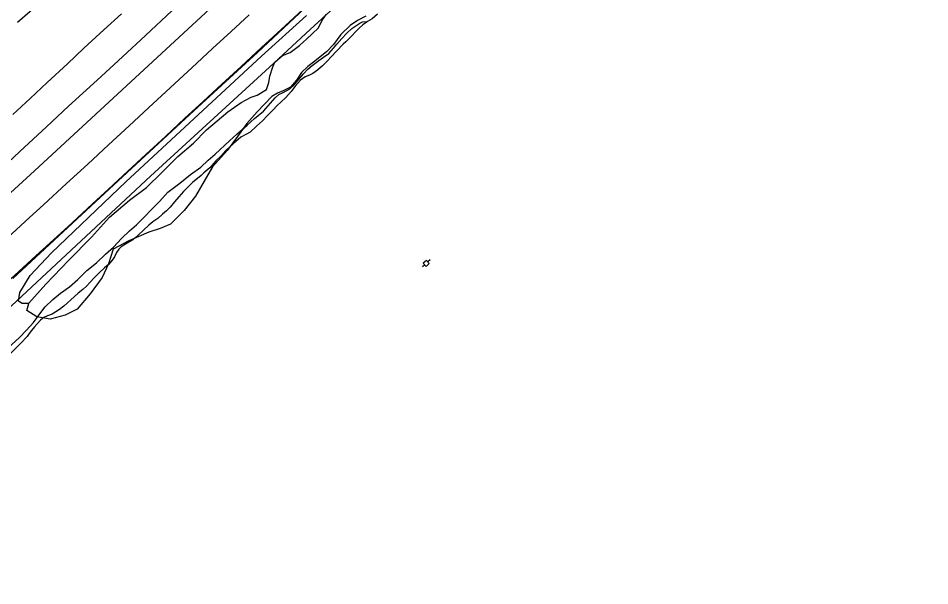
# Model space of a CAD drawing. Extents: x 2161152 to 2175754, y 602179 to 617749.
# Drawn here: x 2169226 to 2170284, y 610499 to 611157 of the extents above; entities that cross this region are included whole.
import ezdxf

# ---------------------------------------------------------------- set-up
doc = ezdxf.new("R2010")
doc.units = 0
for name, color, linetype in [('RD_EX_DR_ErosCtrl', 7, 'Continuous'), ('RD_EX_Fence_ChLk', 7, 'Continuous'), ('RD_EX_Fence_Other', 7, 'Continuous'), ('RD_EX_GuardRail', 7, 'Continuous'), ('RD_EX_H2O', 7, 'Continuous'), ('RD_EX_Road', 7, 'Continuous'), ('RD_EX_UT', 7, 'Continuous'), ('RD_EX_VEG', 7, 'Continuous')]:
    doc.layers.add(name, color=color, linetype=linetype)

msp = doc.modelspace()

# ---------------------------------------------------------------- linework, layer by layer
at = {"layer": 'RD_EX_DR_ErosCtrl'}
msp.add_lwpolyline([(2169214.8, 610774.8), (2169227, 610785.9), (2169235.6, 610794.7), (2169243.6, 610803.7), (2169251.2, 610813.9), (2169257.4, 610822), (2169266, 610830.3), (2169275.1, 610837.7), (2169285.4, 610845.3), (2169295, 610853.8), (2169305.7, 610863.9), (2169316.9, 610872.9), (2169327.4, 610882.8), (2169336.4, 610891), (2169345.9, 610901), (2169355.2, 610910), (2169363.2, 610917.1), (2169390.1, 610944.1), (2169399.7, 610954.7), (2169413.5, 610965.3), (2169426, 610975.3), (2169438, 610983.8), (2169446.5, 610991.8), (2169454.4, 610999), (2169471.2, 611014.5), (2169479.5, 611022.1), (2169491.5, 611032.5), (2169500.3, 611040.2), (2169510.6, 611048.9), (2169524.3, 611064.3), (2169528.3, 611068.2), (2169533.5, 611070.6), (2169541.3, 611074.7), (2169546.7, 611079.9), (2169550.9, 611084.7), (2169557.2, 611092.1), (2169562.1, 611097.6), (2169567.2, 611101.8), (2169574.7, 611107.4), (2169580.2, 611111.4), (2169586.4, 611115.8), (2169591.9, 611121.7), (2169595.8, 611126.5), (2169601.6, 611133.2), (2169607.4, 611139.3), (2169613, 611144.6), (2169617.8, 611147.7), (2169622.5, 611150.9), (2169625.7, 611152.5), (2169631.5, 611152.6)], dxfattribs=at)
at = {"layer": 'RD_EX_Fence_ChLk'}
msp.add_lwpolyline([(2169119.9, 610731.9), (2169258.7, 610861), (2169379.5, 610973.4), (2169517.6, 611099.7), (2169564.6, 611143.5), (2169620.9, 611195.2), (2169718.2, 611285.6), (2169757.5, 611321.7), (2169813.7, 611374.2), (2169855.2, 611412.3), (2169904.7, 611456.2), (2169958.8, 611507.2), (2170009.6, 611555.2), (2170096.7, 611634.4), (2170163.8, 611697.3), (2170211.5, 611716.4), (2170213.9, 611743.6), (2170280.3, 611804.6), (2170329.8, 611849.6)], dxfattribs=at)
at = {"layer": 'RD_EX_Fence_Other'}
msp.add_lwpolyline([(2168723.3, 610498.5), (2168780.7, 610551.6), (2168852.5, 610617.7), (2168916.9, 610677.2), (2168941.8, 610700.1), (2168977.9, 610733.3), (2169014.4, 610766.8), (2169060.4, 610809.4), (2169131, 610875.2), (2169189.1, 610928.8), (2169245, 610979.8), (2169453.2, 611172.2), (2169499.9, 611215.3), (2169534.9, 611247.6), (2169558.4, 611269), (2169581.9, 611289.3), (2169589.9, 611296.3)], dxfattribs=at)
at = {"layer": 'RD_EX_GuardRail'}
msp.add_lwpolyline([(2169219.6, 610854.9), (2169331.5, 610958.3), (2169425.2, 611045), (2169503.5, 611116.9), (2169558.5, 611168.1), (2169613.3, 611218.5), (2169668.7, 611269.6), (2169733.2, 611328.9), (2169783.5, 611375.2), (2169847.8, 611434.6), (2169907, 611489.5), (2169966.9, 611544.8), (2169998.7, 611574.2), (2170035.6, 611608.1), (2170086.1, 611654.9), (2170136.5, 611701.4), (2170182.4, 611743.7), (2170228.3, 611786.2), (2170274.1, 611828.5), (2170315.7, 611866.4)], dxfattribs=at)
at = {"layer": 'RD_EX_H2O'}
msp.add_lwpolyline([(2169643, 611161.1), (2169636.6, 611155.7), (2169631.5, 611152.6), (2169625.9, 611148.8), (2169621.6, 611145.1), (2169617.2, 611140.3), (2169613.4, 611136.4), (2169610, 611132.9), (2169606, 611129.3), (2169602.9, 611126.3), (2169595.3, 611118.2), (2169589, 611111.8), (2169584.9, 611107.1), (2169579.1, 611101.3), (2169573.3, 611096.2), (2169568, 611092.6), (2169564, 611090.6), (2169558.9, 611088.5), (2169553.7, 611084.8), (2169547.4, 611077.8), (2169542.8, 611071.5), (2169536.5, 611064.6), (2169530.8, 611059.4), (2169526.4, 611055.4), (2169521.8, 611050.3), (2169515.4, 611043.8), (2169509.5, 611037.7), (2169502.6, 611031.3), (2169495.3, 611024.6), (2169490.2, 611021.6), (2169484.4, 611018.5), (2169478.4, 611013.7), (2169472.1, 611007.8), (2169467.1, 611003), (2169461.1, 610996.5), (2169455.3, 610991.1), (2169448.4, 610983.2), (2169441.4, 610977.2), (2169438.2, 610974.3), (2169434.1, 610970.9), (2169428.8, 610966.4), (2169423.5, 610961.4), (2169417.8, 610955.7), (2169412.4, 610949.4), (2169407.5, 610943.8), (2169402.4, 610937.6), (2169397.9, 610933.3), (2169393.6, 610929.5), (2169388.1, 610924.5), (2169382.1, 610920.3), (2169377.6, 610916.8), (2169371.4, 610910.9), (2169365.7, 610905.5), (2169361.4, 610901.7), (2169357.8, 610899), (2169354.4, 610897), (2169350.5, 610894.6), (2169345.4, 610891.3), (2169342.8, 610888.9), (2169340.2, 610884.8), (2169337.6, 610880), (2169336.3, 610877.4), (2169333.5, 610874.1), (2169330.7, 610871.2), (2169326, 610867), (2169319.9, 610861.3), (2169314.1, 610855.6), (2169309.4, 610850.5), (2169305.3, 610845.9), (2169300.8, 610842), (2169295.5, 610837.6), (2169290.8, 610833.6), (2169279, 610822.8), (2169273.9, 610819), (2169269.5, 610816.1), (2169265.4, 610813.6), (2169260.1, 610811.4), (2169255.6, 610809.4), (2169251.9, 610806.3), (2169247.9, 610802.1), (2169244.7, 610798.6), (2169241.5, 610794.3), (2169238.7, 610790.9), (2169236.3, 610787.6), (2169229, 610779.8), (2169217.1, 610767.9)], dxfattribs=at)
at = {"layer": 'RD_EX_Road'}
for points in [[(2169404.3, 611165), (2169373.8, 611136.7), (2169346.9, 611111.8), (2169317.6, 611084.8), (2169284.4, 611054.5), (2169258.9, 611030.8), (2169227.7, 611002.1), (2169200.3, 610976.6)], [(2169556, 611166.4), (2169531.2, 611143.6), (2169508.4, 611122.5), (2169484.6, 611100.7), (2169462.4, 611080.1), (2169440.7, 611060), (2169419.5, 611040.6), (2169396.9, 611019.6), (2169374.1, 610998.6), (2169353.1, 610979.2), (2169330.6, 610958.5), (2169312.1, 610941.5), (2169288.4, 610919.5), (2169267, 610899.8), (2169246.6, 610880.9), (2169226.7, 610862.8), (2169208.3, 610845.8)], [(2169213.7, 610901.9), (2169239.2, 610925.4), (2169255.3, 610940.2), (2169282, 610964.8), (2169306.7, 610987.5), (2169330.7, 611009.7), (2169354.6, 611031.7), (2169377.1, 611052.6), (2169402.7, 611076.3), (2169427.5, 611099), (2169451.4, 611121.3), (2169473.1, 611141.1), (2169494.1, 611160.6)], [(2169219.6, 611045.1), (2169240, 611063.6), (2169259.6, 611082), (2169283.2, 611103.8), (2169302.2, 611121.8), (2169325.4, 611142.9), (2169345.8, 611161.8)]]:
    msp.add_lwpolyline(points, dxfattribs=at)
at = {"layer": 'RD_EX_UT'}
for p, q in [((2169699.7, 610875.8), (2169696, 610872.4)), ((2169696, 610872.4), (2169699.3, 610868.7)), ((2169699.3, 610868.7), (2169703, 610872.1)), ((2169703, 610872.1), (2169699.7, 610875.8)), ((2169703.9, 610876.3), (2169701.3, 610874)), ((2169697.7, 610870.7), (2169695, 610868.2))]:
    msp.add_line(p, q, dxfattribs=at)
at = {"layer": 'RD_EX_VEG'}
for points in [[(2169253.6, 611176.5), (2169225, 611151.7)], [(2169238.3, 610825.9), (2169230.4, 610825.6), (2169226.3, 610828.6), (2169227.9, 610838.5), (2169239.8, 610858.2), (2169264.6, 610884.7), (2169350.9, 610967), (2169435.2, 611045.1), (2169508.3, 611112.7), (2169560.5, 611159.9)], [(2169629.3, 611159.1), (2169619.9, 611154), (2169611.1, 611148.3), (2169600.5, 611137.5), (2169592, 611126.2), (2169583.7, 611117.7), (2169576.3, 611111.9), (2169570.2, 611106.7), (2169562, 611100.6), (2169554.8, 611093.5), (2169548.9, 611084.9), (2169541.8, 611076.5), (2169533.5, 611072.2), (2169526.9, 611069.6), (2169520.2, 611065.8), (2169503.1, 611047.9), (2169491.4, 611034.3), (2169480.4, 611019.6), (2169468.4, 611003.1), (2169451.4, 610984.3), (2169441.8, 610967.8), (2169431.7, 610950.4), (2169418.4, 610933.6), (2169402.7, 610917.6), (2169390.8, 610912.6), (2169377.7, 610908.4), (2169354.5, 610898.4), (2169336, 610888.9), (2169330.9, 610871.6), (2169323.3, 610855.9), (2169309.6, 610837), (2169294.5, 610819.2), (2169280.5, 610812.3), (2169263, 610807.5), (2169247.4, 610810.5), (2169235.9, 610817.5), (2169238.3, 610825.9), (2169238.4, 610826.2), (2169257.9, 610848.2), (2169284.8, 610876.2), (2169310.9, 610902.8), (2169332, 610925.9), (2169355.3, 610945.6), (2169374.7, 610960.3), (2169392.8, 610977.8), (2169411.3, 610996.2), (2169429.4, 611011.6), (2169444.6, 611027), (2169469.1, 611047.9), (2169484.7, 611058.8), (2169496.5, 611065.1), (2169503.2, 611067.3), (2169514.1, 611074)], [(2169514.1, 611074), (2169516.7, 611081.9), (2169518.1, 611089.5), (2169521.5, 611100), (2169523.8, 611105.6), (2169532.7, 611113.4), (2169541.6, 611116.8), (2169552.5, 611124.8), (2169561, 611132.7), (2169567, 611138.5), (2169574.5, 611145.5), (2169578.5, 611153.5), (2169583.5, 611160.9)]]:
    msp.add_lwpolyline(points, dxfattribs=at)

doc.saveas('drawing.dxf')
